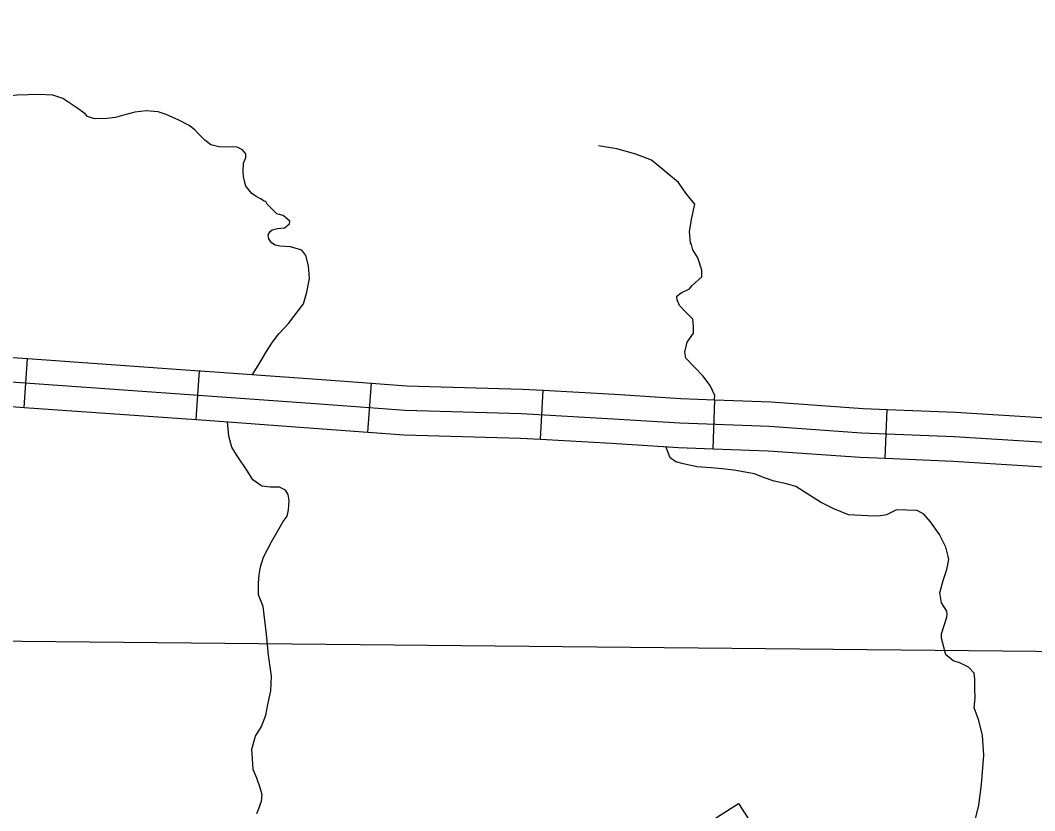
# Model space of a CAD drawing. Extents: x 22866 to 28196, y 1324810 to 1328105.
# Drawn here: x 24867.7 to 24942.3, y 1326016.3 to 1326074.4 of the extents above; entities that cross this region are included whole.
import ezdxf

# ---------------------------------------------------------------- set-up
doc = ezdxf.new("R2010")
doc.units = 0
for name, color, linetype in [('Level 31', 7, 'Continuous'), ('Level 32', 7, 'Continuous'), ('Level 35', 7, 'Continuous'), ('Level 5', 7, 'Continuous')]:
    doc.layers.add(name, color=color, linetype=linetype)

msp = doc.modelspace()

# ---------------------------------------------------------------- linework, layer by layer
at = {"layer": 'Level 31'}
for points in [[(24815.021, 1326051.125), (24818.918, 1326050.909), (24831.796, 1326050.035), (24840.035, 1326049.456), (24847.245, 1326048.868), (24864.274, 1326048.038), (24880.856, 1326046.862)], [(24880.856, 1326046.862), (24889.428, 1326046.239), (24896.05, 1326045.755), (24904.587, 1326045.513), (24911.326, 1326045.132), (24916.22, 1326044.821), (24922.821, 1326044.579), (24929.595, 1326044.094), (24936.404, 1326043.818), (24943.092, 1326043.402), (24950.246, 1326043.091), (24951.352, 1326043.057), (24958.575, 1326042.607), (24969.314, 1326042.192), (24979.337, 1326042.088), (24986.111, 1326041.915), (24989.083, 1326041.569), (24990.929, 1326040.991)]]:
    msp.add_lwpolyline(points, dxfattribs=at)
at = {"layer": 'Level 32'}
for p, q in [((24868.021, 1326045.967), (24868.276, 1326049.559)), ((24880.663, 1326045.071), (24880.918, 1326048.662)), ((24893.3, 1326044.151), (24893.563, 1326047.742)), ((24905.991, 1326043.63), (24906.194, 1326047.225)), ((24918.681, 1326042.929), (24918.813, 1326046.527)), ((24931.327, 1326042.222), (24931.473, 1326045.82)), ((24917.507, 1326014.918), (24920.545, 1326016.85))]:
    msp.add_line(p, q, dxfattribs=at)
for points in [[(24855.582, 1326050.264), (24864.381, 1326049.835), (24868.276, 1326049.559)], [(24868.276, 1326049.559), (24880.918, 1326048.662)], [(24880.918, 1326048.662), (24880.985, 1326048.657), (24889.559, 1326048.035), (24893.563, 1326047.742)], [(24893.563, 1326047.742), (24896.141, 1326047.553), (24904.663, 1326047.312), (24906.194, 1326047.225)], [(24906.194, 1326047.225), (24911.434, 1326046.929), (24916.31, 1326046.619), (24918.813, 1326046.527)], [(24855.406, 1326046.668), (24864.166, 1326046.241), (24868.021, 1326045.967)], [(24918.813, 1326046.527), (24922.919, 1326046.377), (24929.696, 1326045.892), (24931.473, 1326045.82)], [(24868.021, 1326045.967), (24880.663, 1326045.071)], [(24931.473, 1326045.82), (24936.496, 1326045.616), (24943.187, 1326045.2), (24944.134, 1326045.159)], [(24880.663, 1326045.071), (24880.727, 1326045.066), (24889.297, 1326044.444), (24893.3, 1326044.151)], [(24893.3, 1326044.151), (24895.959, 1326043.956), (24904.51, 1326043.714), (24905.991, 1326043.63)], [(24905.991, 1326043.63), (24911.218, 1326043.335), (24916.13, 1326043.023), (24918.681, 1326042.929)], [(24918.681, 1326042.929), (24922.724, 1326042.781), (24929.495, 1326042.297), (24931.327, 1326042.222)], [(24931.327, 1326042.222), (24936.312, 1326042.02), (24942.997, 1326041.605), (24943.978, 1326041.562)], [(24920.545, 1326016.85), (24921.739, 1326014.973), (24922.871, 1326013.031), (24923.26, 1326011.18), (24923.068, 1326008.682), (24921.262, 1326005.806), (24919.634, 1326003.719)]]:
    msp.add_lwpolyline(points, dxfattribs=at)
at = {"layer": 'Level 35'}
for points in [[(24869.139, 1326068.969), (24867.511, 1326068.911), (24866.686, 1326068.827), (24865.828, 1326068.709), (24864.952, 1326068.675), (24864.111, 1326068.709), (24863.505, 1326068.81), (24863.117, 1326069.012), (24862.932, 1326069.231), (24862.932, 1326069.653), (24862.882, 1326070.158), (24862.814, 1326070.529), (24862.545, 1326070.9), (24862.09, 1326071.338), (24860.862, 1326072.062), (24860.306, 1326072.298), (24859.649, 1326072.517), (24858.959, 1326072.719), (24858.134, 1326073.124), (24857.309, 1326073.528), (24855.525, 1326074.421)], [(24888.445, 1326057.52), (24887.603, 1326057.773), (24886.829, 1326057.807), (24886.476, 1326057.891), (24886.223, 1326058.06), (24886.021, 1326058.346), (24885.971, 1326058.649), (24886.122, 1326058.885), (24886.257, 1326059.02), (24886.644, 1326059.104), (24887.166, 1326059.172), (24887.536, 1326059.458), (24887.553, 1326059.66), (24887.082, 1326060.065), (24886.61, 1326060.2), (24886.324, 1326060.452), (24885.886, 1326060.907), (24885.785, 1326061.093), (24885.684, 1326061.126), (24885.398, 1326061.295), (24885.095, 1326061.463), (24884.758, 1326061.699), (24884.321, 1326062.222), (24884.22, 1326062.592), (24884.152, 1326062.929), (24884.136, 1326063.317), (24884.152, 1326063.907), (24884.321, 1326064.328), (24884.321, 1326064.598), (24884.085, 1326064.901), (24883.681, 1326065.086), (24883.314, 1326065.127), (24882.809, 1326065.093), (24882.338, 1326065.11), (24881.765, 1326065.278), (24881.311, 1326065.599), (24880.806, 1326066.121), (24880.587, 1326066.357), (24880.166, 1326066.677), (24879.392, 1326067.081), (24878.466, 1326067.486), (24877.876, 1326067.688), (24877.001, 1326067.755), (24876.176, 1326067.671), (24875.435, 1326067.469), (24874.745, 1326067.284), (24874.105, 1326067.199), (24873.213, 1326067.166), (24872.674, 1326067.351), (24872.506, 1326067.553), (24871.9, 1326067.991), (24870.873, 1326068.682), (24870.149, 1326068.918), (24869.139, 1326068.969)], [(24917.327, 1326060.905), (24916.674, 1326061.71), (24916.135, 1326062.485), (24915.125, 1326063.327), (24914.149, 1326064.136), (24913.004, 1326064.574), (24911.59, 1326064.979), (24910.243, 1326065.181)], [(24918.773, 1326046.529), (24918.795, 1326046.841), (24918.459, 1326047.582), (24917.92, 1326048.29), (24917.314, 1326048.93), (24916.674, 1326049.591), (24916.607, 1326050.029), (24916.775, 1326050.77), (24917.246, 1326051.411), (24917.246, 1326051.916), (24917.179, 1326052.455), (24916.64, 1326052.995), (24916.203, 1326053.466), (24916.034, 1326053.871), (24916.001, 1326054.14), (24916.337, 1326054.376), (24916.943, 1326054.68), (24917.145, 1326054.916), (24917.853, 1326055.556), (24917.853, 1326056.061), (24917.55, 1326056.971), (24917.179, 1326057.544), (24917.078, 1326057.949), (24917.011, 1326058.05), (24916.943, 1326058.892), (24917.112, 1326059.89), (24917.327, 1326060.905)], [(24888.563, 1326053.589), (24888.799, 1326054.423), (24889.001, 1326055.451), (24888.933, 1326056.361), (24888.748, 1326057.136), (24888.445, 1326057.52)], [(24884.806, 1326048.38), (24885.348, 1326049.242), (24885.802, 1326050), (24886.274, 1326050.758), (24886.762, 1326051.382), (24887.469, 1326052.14), (24888.563, 1326053.589)], [(24885.045, 1326021.801), (24885.482, 1326022.5), (24885.785, 1326023.343), (24885.937, 1326024.118), (24886.156, 1326025.129), (24886.206, 1326026.207), (24885.987, 1326027.758), (24885.836, 1326029.291), (24885.6, 1326031.32), (24885.263, 1326032.196), (24885.263, 1326033.039), (24885.297, 1326033.645), (24885.415, 1326034.252), (24885.634, 1326034.96), (24886.223, 1326036.072), (24887.065, 1326037.571), (24887.368, 1326037.966), (24887.469, 1326038.437), (24887.519, 1326039.111), (24887.435, 1326039.55), (24887.25, 1326039.887), (24886.812, 1326040.089), (24886.139, 1326040.089), (24885.499, 1326040.173), (24884.843, 1326040.645), (24884.439, 1326041.285), (24883.698, 1326042.414), (24883.294, 1326043.038), (24883.075, 1326043.846), (24882.975, 1326044.903)], [(24921.718, 1326041.092), (24920.209, 1326041.348), (24919.334, 1326041.449), (24918.526, 1326041.516), (24917.482, 1326041.584), (24916.506, 1326041.819), (24915.933, 1326041.954), (24915.529, 1326042.258), (24915.209, 1326043.081)], [(24935.792, 1326027.78), (24935.455, 1326028.993), (24935.455, 1326029.33), (24935.859, 1326030.543), (24935.893, 1326030.745), (24935.859, 1326030.981), (24935.455, 1326031.588), (24935.354, 1326032.329), (24935.59, 1326033.239), (24935.859, 1326034.048), (24935.994, 1326034.79), (24935.96, 1326034.992), (24935.792, 1326035.699), (24935.32, 1326036.609), (24934.647, 1326037.553), (24934.176, 1326038.126), (24933.671, 1326038.396), (24932.155, 1326038.429), (24931.415, 1326038.059), (24930.842, 1326037.957), (24930.034, 1326037.991), (24928.62, 1326038.059), (24927.543, 1326038.497), (24926.566, 1326039.002), (24924.748, 1326040.148), (24924.075, 1326040.35), (24923.166, 1326040.552), (24922.391, 1326040.822), (24921.718, 1326041.092)], [(24935.29, 1326009.746), (24935.657, 1326010.188), (24936.533, 1326010.626), (24936.869, 1326011.367), (24936.836, 1326012.109), (24936.903, 1326013.592), (24937.206, 1326014.434), (24937.913, 1326015.513), (24938.216, 1326016.726), (24938.418, 1326018.242), (24938.586, 1326020.399), (24938.485, 1326021.848), (24938.216, 1326022.96), (24937.879, 1326023.87), (24937.947, 1326024.578), (24937.913, 1326025.32), (24937.913, 1326025.994), (24937.879, 1326026.432), (24937.442, 1326026.87), (24936.869, 1326027.173), (24936.331, 1326027.342), (24935.994, 1326027.611), (24935.792, 1326027.78)], [(24885.146, 1326016.112), (24885.263, 1326016.399), (24885.482, 1326017.016), (24885.516, 1326017.487), (24885.381, 1326018.01), (24885.146, 1326018.718), (24884.876, 1326019.358), (24884.809, 1326020.133), (24884.775, 1326020.841), (24885.045, 1326021.801)]]:
    msp.add_lwpolyline(points, dxfattribs=at)
at = {"layer": 'Level 5'}
msp.add_lwpolyline([(24959.825, 1326027.838), (24852.926, 1326028.891)], dxfattribs=at)

doc.saveas('drawing.dxf')
